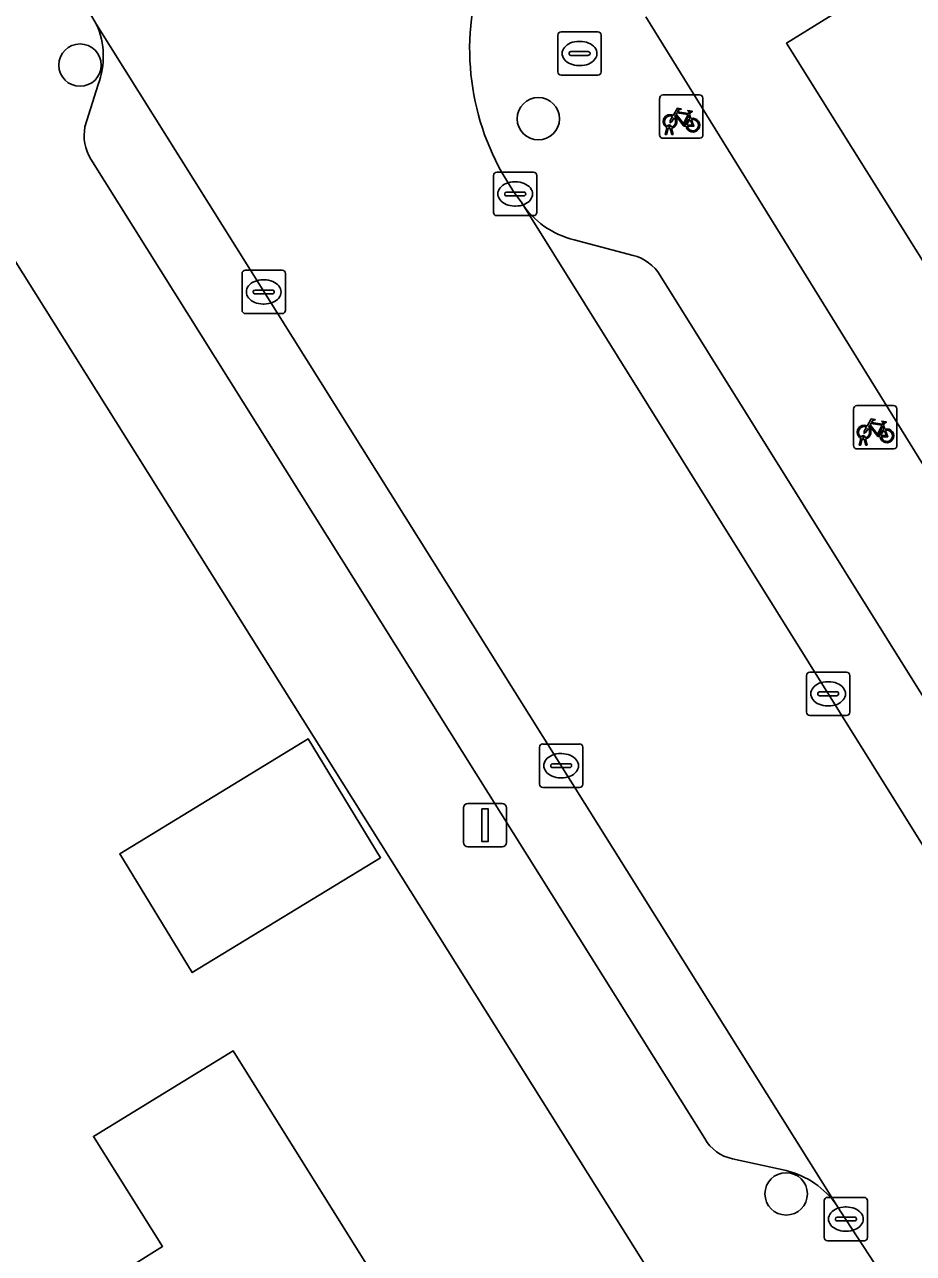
# Model space of a CAD drawing. Extents: x 157767 to 159172, y 387839 to 389425.
# Drawn here: x 158671.8 to 158692.32, y 388375.74 to 388404.08 of the extents above; entities that cross this region are included whole.
import ezdxf

# ---------------------------------------------------------------- set-up
doc = ezdxf.new("R2010")
doc.units = 0
for name, color, linetype in [('IMGEO_Boom', 7, 'Continuous'), ('IMGEO_Brandkraan', 7, 'Continuous'), ('IMGEO_Erf', 7, 'Continuous'), ('IMGEO_Fietsenrek', 7, 'Continuous'), ('IMGEO_Kolk', 7, 'Continuous'), ('IMGEO_Lichtmast', 7, 'Continuous'), ('IMGEO_Pand', 7, 'Continuous'), ('IMGEO_Parkeervlak_open', 7, 'Continuous'), ('IMGEO_Rijbaan_lokaal_open', 7, 'Continuous'), ('IMGEO_Voetpad_open', 7, 'Continuous')]:
    doc.layers.add(name, color=color, linetype=linetype)

msp = doc.modelspace()

# ---------------------------------------------------------------- linework, layer by layer
at = {"layer": 'IMGEO_Boom'}
for centre in [(158673.084, 388403.149), (158683.661, 388401.912), (158689.381, 388377.11)]:
    msp.add_circle(centre, 0.489, dxfattribs=at)
at = {"layer": 'IMGEO_Brandkraan'}
for p, q in [((158684.111, 388402.991), (158684.111, 388403.843)), ((158684.186, 388403.917), (158685.038, 388403.917)), ((158684.599, 388403.697), (158684.624, 388403.697)), ((158685.112, 388403.843), (158685.112, 388402.991)), ((158684.37, 388403.411), (158684.37, 388403.423)), ((158684.413, 388403.46), (158684.811, 388403.46)), ((158684.854, 388403.423), (158684.854, 388403.411)), ((158684.808, 388403.374), (158684.41, 388403.374)), ((158684.622, 388403.137), (158684.597, 388403.137)), ((158685.038, 388402.917), (158684.186, 388402.917))]:
    msp.add_line(p, q, dxfattribs=at)
for points in [[(158684.111, 388402.991), (158684.111, 388403.843)], [(158684.186, 388403.917), (158685.038, 388403.917)], [(158685.112, 388403.843), (158685.112, 388402.991)], [(158685.038, 388402.917), (158684.186, 388402.917)]]:
    msp.add_lwpolyline(points, dxfattribs=at)
for centre, radius, start, end in [((158684.188, 388403.841), 0.0765, 91.552, 178.448), ((158684.188, 388403.841), 0.0765, 91.552, 178.448), ((158685.036, 388403.841), 0.0765, 1.552, 88.448), ((158685.036, 388403.841), 0.0765, 1.552, 88.448), ((158684.41, 388403.42), 0.0403, 85.8775, 175.7526), ((158684.407, 388403.41), 0.0366, 178.938, 274.7102), ((158684.811, 388403.417), 0.043, 264.8664, 352.4533), ((158684.815, 388403.422), 0.0386, 1.7309, 96.639), ((158684.188, 388402.993), 0.0765, 181.552, 268.448), ((158684.188, 388402.993), 0.0765, 181.552, 268.448), ((158685.036, 388402.993), 0.0765, 271.552, 358.448), ((158685.036, 388402.993), 0.0765, 271.552, 358.448)]:
    msp.add_arc(centre, radius, start, end, dxfattribs=at)
for centre, major_axis, ratio, start_param, end_param in [((158684.598, 388403.417), (-0.387, 0.002), 0.722429, 4.712389, 7.853982), ((158684.623, 388403.417), (-0.39, 0.002), 0.717154, 1.570796, 4.712389)]:
    msp.add_ellipse(centre, major_axis=major_axis, ratio=ratio, start_param=start_param, end_param=end_param, dxfattribs=at)
at = {"layer": 'IMGEO_Erf'}
for points in [[(158687.408, 388373.426), (158678.964, 388386.875), (158667.203, 388405.609)], [(158707.417, 388374.71), (158705.723, 388377.419), (158704.681, 388379.084), (158703.64, 388380.749), (158701.956, 388383.442), (158701.406, 388384.321), (158701.973, 388384.675), (158700.855, 388386.463), (158700.339, 388386.14), (158699.811, 388386.985), (158698.17, 388389.608), (158697.135, 388391.263), (158696.1, 388392.918), (158694.411, 388395.618), (158693.807, 388396.584), (158694.387, 388396.947), (158693.3, 388398.685), (158692.725, 388398.325), (158690.559, 388401.79), (158689.391, 388403.657), (158691.268, 388404.827)], [(158686.142, 388404.26), (158692.24, 388394.415), (158707.15, 388370.342), (158711.764, 388362.893)], [(158670.45, 388373.059), (158674.99, 388375.9), (158673.391, 388378.436), (158676.621, 388380.407), (158681.293, 388372.927), (158678.569, 388371.197), (158680.165, 388368.61), (158677.152, 388366.727), (158675.183, 388365.496), (158673.221, 388364.271), (158670.188, 388362.375)]]:
    msp.add_lwpolyline(points, dxfattribs=at)
msp.add_lwpolyline([(158678.346, 388387.608), (158680.019, 388384.865), (158675.675, 388382.214), (158674.002, 388384.957)], close=True, dxfattribs=at)
at = {"layer": 'IMGEO_Fietsenrek'}
for p, q in [((158686.461, 388401.537), (158686.461, 388402.378)), ((158686.461, 388402.378), (158686.461, 388401.537)), ((158686.536, 388402.462), (158687.377, 388402.462)), ((158687.377, 388402.462), (158686.536, 388402.462)), ((158687.461, 388402.387), (158687.461, 388401.546)), ((158687.461, 388401.546), (158687.461, 388402.387)), ((158687.148, 388402.011), (158687.184, 388401.916)), ((158686.588, 388401.546), (158686.627, 388401.706)), ((158686.657, 388401.694), (158686.622, 388401.546)), ((158686.699, 388401.718), (158686.698, 388401.722)), ((158686.74, 388401.546), (158686.706, 388401.688)), ((158686.73, 388401.729), (158686.731, 388401.722)), ((158686.738, 388401.692), (158686.773, 388401.546)), ((158687.386, 388401.462), (158686.545, 388401.462)), ((158686.545, 388401.462), (158687.386, 388401.462)), ((158686.622, 388401.546), (158686.588, 388401.546)), ((158686.773, 388401.546), (158686.74, 388401.546)), ((158690.938, 388394.371), (158690.938, 388395.212)), ((158690.938, 388395.212), (158690.938, 388394.371)), ((158691.013, 388395.296), (158691.854, 388395.296)), ((158691.854, 388395.296), (158691.013, 388395.296)), ((158691.938, 388395.221), (158691.938, 388394.38)), ((158691.938, 388394.38), (158691.938, 388395.221)), ((158691.625, 388394.845), (158691.661, 388394.75)), ((158691.065, 388394.38), (158691.104, 388394.54)), ((158691.099, 388394.38), (158691.065, 388394.38)), ((158691.134, 388394.528), (158691.099, 388394.38)), ((158691.176, 388394.552), (158691.175, 388394.556)), ((158691.217, 388394.38), (158691.183, 388394.522)), ((158691.207, 388394.563), (158691.208, 388394.556)), ((158691.215, 388394.526), (158691.25, 388394.38)), ((158691.25, 388394.38), (158691.217, 388394.38)), ((158691.863, 388394.296), (158691.022, 388394.296)), ((158691.022, 388394.296), (158691.863, 388394.296))]:
    msp.add_line(p, q, dxfattribs=at)
for points in [[(158686.774, 388401.988), (158686.869, 388402.152), (158686.955, 388402.138), (158686.957, 388402.129), (158686.901, 388402.118), (158686.874, 388402.073), (158687.13, 388402.032)], [(158687.07, 388401.744), (158687.02, 388401.744), (158686.829, 388401.995), (158686.81, 388401.963)], [(158687.117, 388402.007), (158686.86, 388402.048), (158686.843, 388402.019), (158687.01, 388401.799), (158687.117, 388402.007)], [(158687.165, 388401.909), (158687.135, 388401.986), (158687.026, 388401.768), (158687.069, 388401.768)], [(158687.13, 388402.032), (158687.155, 388402.081), (158687.149, 388402.085), (158687.126, 388402.089), (158687.114, 388402.096), (158687.113, 388402.099), (158687.115, 388402.104), (158687.21, 388402.089), (158687.212, 388402.079), (158687.202, 388402.066), (158687.19, 388402.06), (158687.176, 388402.066), (158687.148, 388402.011)], [(158686.795, 388401.936), (158686.743, 388401.846), (158686.703, 388401.821), (158686.704, 388401.868), (158686.759, 388401.962)], [(158687.099, 388401.768), (158687.219, 388401.767), (158687.175, 388401.881)], [(158687.195, 388401.888), (158687.25, 388401.743), (158687.1, 388401.743)], [(158691.251, 388394.822), (158691.346, 388394.986), (158691.432, 388394.972), (158691.434, 388394.963), (158691.378, 388394.952), (158691.351, 388394.907), (158691.607, 388394.866)], [(158691.594, 388394.841), (158691.337, 388394.882), (158691.32, 388394.853), (158691.487, 388394.633), (158691.594, 388394.841)], [(158691.607, 388394.866), (158691.632, 388394.915), (158691.626, 388394.919), (158691.603, 388394.923), (158691.591, 388394.93), (158691.59, 388394.933), (158691.592, 388394.938), (158691.687, 388394.923), (158691.689, 388394.913), (158691.679, 388394.9), (158691.667, 388394.894), (158691.653, 388394.9), (158691.625, 388394.845)], [(158691.272, 388394.77), (158691.22, 388394.68), (158691.18, 388394.655), (158691.181, 388394.702), (158691.236, 388394.796)], [(158691.547, 388394.578), (158691.497, 388394.578), (158691.306, 388394.829), (158691.287, 388394.797)], [(158691.642, 388394.743), (158691.612, 388394.82), (158691.503, 388394.602), (158691.546, 388394.602)], [(158691.576, 388394.602), (158691.696, 388394.601), (158691.652, 388394.715)], [(158691.672, 388394.722), (158691.727, 388394.577), (158691.577, 388394.577)]]:
    msp.add_lwpolyline(points, dxfattribs=at)
for centre, radius, start, end in [((158686.539, 388402.384), 0.0779, 92.4484, 184.2845), ((158686.539, 388402.384), 0.0779, 92.4484, 184.2845), ((158687.383, 388402.384), 0.0779, 2.4484, 94.2845), ((158687.383, 388402.384), 0.0779, 2.4484, 94.2845), ((158686.701, 388401.847), 0.159, 62.6766, 242.1369), ((158686.701, 388401.847), 0.129, 63.3192, 238.903), ((158686.681, 388401.718), 0.0499, 12.8025, 158.6934), ((158686.701, 388401.847), 0.159, 253.9967, 271.7867), ((158686.681, 388401.718), 0.0174, 12.8025, 163.4502), ((158686.701, 388401.847), 0.129, 253.415, 269.0204), ((158686.701, 388401.847), 0.129, 283.6043, 43.4302), ((158686.701, 388401.847), 0.159, 283.5766, 46.6042), ((158687.228, 388401.763), 0.159, 113.3408, 178.3217), ((158687.228, 388401.763), 0.159, 187.0065, 105.7708), ((158687.228, 388401.763), 0.129, 113.923, 177.9556), ((158687.228, 388401.763), 0.129, 188.6715, 104.5883), ((158686.539, 388401.54), 0.0779, 182.4484, 274.2845), ((158686.539, 388401.54), 0.0779, 182.4484, 274.2845), ((158687.383, 388401.54), 0.0779, 272.4484, 4.2845), ((158687.383, 388401.54), 0.0779, 272.4484, 4.2845), ((158691.016, 388395.218), 0.0779, 92.4484, 184.2845), ((158691.016, 388395.218), 0.0779, 92.4484, 184.2845), ((158691.86, 388395.218), 0.0779, 2.4484, 94.2845), ((158691.86, 388395.218), 0.0779, 2.4484, 94.2845), ((158691.178, 388394.681), 0.159, 62.6766, 242.1369), ((158691.178, 388394.681), 0.129, 63.3192, 238.903), ((158691.158, 388394.552), 0.0499, 12.8025, 158.6934), ((158691.178, 388394.681), 0.129, 283.6043, 43.4302), ((158691.178, 388394.681), 0.159, 283.5766, 46.6042), ((158691.705, 388394.597), 0.159, 113.3408, 178.3217), ((158691.705, 388394.597), 0.159, 187.0065, 105.7708), ((158691.705, 388394.597), 0.129, 113.923, 177.9556), ((158691.705, 388394.597), 0.129, 188.6715, 104.5883), ((158691.016, 388394.374), 0.0779, 182.4484, 274.2845), ((158691.016, 388394.374), 0.0779, 182.4484, 274.2845), ((158691.178, 388394.681), 0.159, 253.9967, 271.7867), ((158691.158, 388394.552), 0.0174, 12.8025, 163.4502), ((158691.178, 388394.681), 0.129, 253.415, 269.0204), ((158691.86, 388394.374), 0.0779, 272.4484, 4.2845), ((158691.86, 388394.374), 0.0779, 272.4484, 4.2845)]:
    msp.add_arc(centre, radius, start, end, dxfattribs=at)
at = {"layer": 'IMGEO_Kolk'}
for p, q in [((158682.626, 388399.751), (158682.626, 388400.603)), ((158682.701, 388400.677), (158683.553, 388400.677)), ((158683.627, 388400.603), (158683.627, 388399.751)), ((158683.114, 388400.457), (158683.139, 388400.457)), ((158682.885, 388400.171), (158682.885, 388400.183)), ((158683.323, 388400.134), (158682.925, 388400.134)), ((158682.928, 388400.22), (158683.326, 388400.22)), ((158683.369, 388400.183), (158683.369, 388400.171)), ((158683.137, 388399.897), (158683.112, 388399.897)), ((158683.553, 388399.677), (158682.701, 388399.677)), ((158676.822, 388397.491), (158676.822, 388398.343)), ((158676.897, 388398.417), (158677.749, 388398.417)), ((158677.823, 388398.343), (158677.823, 388397.491)), ((158677.31, 388398.197), (158677.335, 388398.197)), ((158677.081, 388397.911), (158677.081, 388397.923)), ((158677.519, 388397.874), (158677.121, 388397.874)), ((158677.124, 388397.96), (158677.522, 388397.96)), ((158677.565, 388397.923), (158677.565, 388397.911)), ((158677.333, 388397.637), (158677.308, 388397.637)), ((158677.749, 388397.417), (158676.897, 388397.417)), ((158689.849, 388388.22), (158689.849, 388389.072)), ((158689.924, 388389.146), (158690.776, 388389.146)), ((158690.85, 388389.072), (158690.85, 388388.22)), ((158690.108, 388388.64), (158690.108, 388388.652)), ((158690.151, 388388.689), (158690.549, 388388.689)), ((158690.337, 388388.926), (158690.362, 388388.926)), ((158690.592, 388388.652), (158690.592, 388388.64)), ((158690.546, 388388.603), (158690.148, 388388.603)), ((158690.36, 388388.366), (158690.335, 388388.366)), ((158690.776, 388388.146), (158689.924, 388388.146)), ((158683.687, 388386.562), (158683.687, 388387.414)), ((158683.762, 388387.488), (158684.614, 388387.488)), ((158684.175, 388387.268), (158684.2, 388387.268)), ((158684.688, 388387.414), (158684.688, 388386.562)), ((158683.946, 388386.982), (158683.946, 388386.994)), ((158684.384, 388386.945), (158683.986, 388386.945)), ((158683.989, 388387.031), (158684.387, 388387.031)), ((158684.43, 388386.994), (158684.43, 388386.982)), ((158684.198, 388386.708), (158684.173, 388386.708)), ((158684.614, 388386.488), (158683.762, 388386.488)), ((158690.333, 388377.029), (158691.185, 388377.029)), ((158690.258, 388376.103), (158690.258, 388376.955)), ((158690.746, 388376.809), (158690.771, 388376.809)), ((158691.259, 388376.955), (158691.259, 388376.103)), ((158690.517, 388376.523), (158690.517, 388376.535)), ((158690.955, 388376.486), (158690.557, 388376.486)), ((158690.56, 388376.572), (158690.958, 388376.572)), ((158691.001, 388376.535), (158691.001, 388376.523)), ((158690.769, 388376.249), (158690.744, 388376.249)), ((158691.185, 388376.029), (158690.333, 388376.029))]:
    msp.add_line(p, q, dxfattribs=at)
for points in [[(158682.626, 388399.751), (158682.626, 388400.603)], [(158682.701, 388400.677), (158683.553, 388400.677)], [(158683.627, 388400.603), (158683.627, 388399.751)], [(158683.553, 388399.677), (158682.701, 388399.677)], [(158676.822, 388397.491), (158676.822, 388398.343)], [(158676.897, 388398.417), (158677.749, 388398.417)], [(158677.823, 388398.343), (158677.823, 388397.491)], [(158677.749, 388397.417), (158676.897, 388397.417)], [(158689.849, 388388.22), (158689.849, 388389.072)], [(158689.924, 388389.146), (158690.776, 388389.146)], [(158690.85, 388389.072), (158690.85, 388388.22)], [(158690.776, 388388.146), (158689.924, 388388.146)], [(158683.687, 388386.562), (158683.687, 388387.414)], [(158683.762, 388387.488), (158684.614, 388387.488)], [(158684.688, 388387.414), (158684.688, 388386.562)], [(158684.614, 388386.488), (158683.762, 388386.488)], [(158690.333, 388377.029), (158691.185, 388377.029)], [(158690.258, 388376.103), (158690.258, 388376.955)], [(158691.259, 388376.955), (158691.259, 388376.103)], [(158691.185, 388376.029), (158690.333, 388376.029)]]:
    msp.add_lwpolyline(points, dxfattribs=at)
for centre, radius, start, end in [((158682.703, 388400.601), 0.0765, 91.552, 178.448), ((158682.703, 388400.601), 0.0765, 91.552, 178.448), ((158683.551, 388400.601), 0.0765, 1.552, 88.448), ((158683.551, 388400.601), 0.0765, 1.552, 88.448), ((158682.925, 388400.18), 0.0403, 85.8775, 175.7526), ((158682.922, 388400.17), 0.0366, 178.938, 274.7102), ((158683.326, 388400.177), 0.043, 264.8664, 352.4533), ((158683.33, 388400.182), 0.0386, 1.7309, 96.639), ((158682.703, 388399.753), 0.0765, 181.552, 268.448), ((158682.703, 388399.753), 0.0765, 181.552, 268.448), ((158683.551, 388399.753), 0.0765, 271.552, 358.448), ((158683.551, 388399.753), 0.0765, 271.552, 358.448), ((158676.899, 388398.341), 0.0765, 91.552, 178.448), ((158676.899, 388398.341), 0.0765, 91.552, 178.448), ((158677.747, 388398.341), 0.0765, 1.552, 88.448), ((158677.747, 388398.341), 0.0765, 1.552, 88.448), ((158677.121, 388397.92), 0.0403, 85.8775, 175.7526), ((158677.118, 388397.91), 0.0366, 178.938, 274.7102), ((158677.522, 388397.917), 0.043, 264.8664, 352.4533), ((158677.526, 388397.922), 0.0386, 1.7309, 96.639), ((158676.899, 388397.493), 0.0765, 181.552, 268.448), ((158676.899, 388397.493), 0.0765, 181.552, 268.448), ((158677.747, 388397.493), 0.0765, 271.552, 358.448), ((158677.747, 388397.493), 0.0765, 271.552, 358.448), ((158689.926, 388389.07), 0.0765, 91.552, 178.448), ((158689.926, 388389.07), 0.0765, 91.552, 178.448), ((158690.774, 388389.07), 0.0765, 1.552, 88.448), ((158690.774, 388389.07), 0.0765, 1.552, 88.448), ((158690.148, 388388.649), 0.0403, 85.8775, 175.7526), ((158690.553, 388388.651), 0.0386, 1.7309, 96.639), ((158690.145, 388388.639), 0.0366, 178.938, 274.7102), ((158690.549, 388388.646), 0.043, 264.8664, 352.4533), ((158689.926, 388388.222), 0.0765, 181.552, 268.448), ((158689.926, 388388.222), 0.0765, 181.552, 268.448), ((158690.774, 388388.222), 0.0765, 271.552, 358.448), ((158690.774, 388388.222), 0.0765, 271.552, 358.448), ((158683.764, 388387.412), 0.0765, 91.552, 178.448), ((158683.764, 388387.412), 0.0765, 91.552, 178.448), ((158684.612, 388387.412), 0.0765, 1.552, 88.448), ((158684.612, 388387.412), 0.0765, 1.552, 88.448), ((158683.986, 388386.991), 0.0403, 85.8775, 175.7526), ((158683.983, 388386.981), 0.0366, 178.938, 274.7102), ((158684.387, 388386.988), 0.043, 264.8664, 352.4533), ((158684.391, 388386.993), 0.0386, 1.7309, 96.639), ((158683.764, 388386.564), 0.0765, 181.552, 268.448), ((158683.764, 388386.564), 0.0765, 181.552, 268.448), ((158684.612, 388386.564), 0.0765, 271.552, 358.448), ((158684.612, 388386.564), 0.0765, 271.552, 358.448), ((158690.335, 388376.953), 0.0765, 91.552, 178.448), ((158690.335, 388376.953), 0.0765, 91.552, 178.448), ((158691.183, 388376.953), 0.0765, 1.552, 88.448), ((158691.183, 388376.953), 0.0765, 1.552, 88.448), ((158690.557, 388376.532), 0.0403, 85.8775, 175.7526), ((158690.554, 388376.522), 0.0366, 178.938, 274.7102), ((158690.958, 388376.529), 0.043, 264.8664, 352.4533), ((158690.962, 388376.534), 0.0386, 1.7309, 96.639), ((158690.335, 388376.105), 0.0765, 181.552, 268.448), ((158690.335, 388376.105), 0.0765, 181.552, 268.448), ((158691.183, 388376.105), 0.0765, 271.552, 358.448), ((158691.183, 388376.105), 0.0765, 271.552, 358.448)]:
    msp.add_arc(centre, radius, start, end, dxfattribs=at)
for centre, major_axis, ratio, start_param, end_param in [((158683.113, 388400.177), (-0.387, 0.002), 0.722429, 4.712389, 7.853982), ((158683.138, 388400.177), (-0.39, 0.002), 0.717154, 1.570796, 4.712389), ((158677.309, 388397.917), (-0.387, 0.002), 0.722429, 4.712389, 7.853982), ((158677.334, 388397.917), (-0.39, 0.002), 0.717154, 1.570796, 4.712389), ((158690.336, 388388.646), (-0.387, 0.002), 0.722429, 4.712389, 7.853982), ((158690.361, 388388.646), (-0.39, 0.002), 0.717154, 1.570796, 4.712389), ((158684.174, 388386.988), (-0.387, 0.002), 0.722429, 4.712389, 7.853982), ((158684.199, 388386.988), (-0.39, 0.002), 0.717154, 1.570796, 4.712389), ((158690.745, 388376.529), (-0.387, 0.002), 0.722429, 4.712389, 7.853982), ((158690.77, 388376.529), (-0.39, 0.002), 0.717154, 1.570796, 4.712389)]:
    msp.add_ellipse(centre, major_axis=major_axis, ratio=ratio, start_param=start_param, end_param=end_param, dxfattribs=at)
at = {"layer": 'IMGEO_Lichtmast'}
for p, q in [((158682.034, 388386.115), (158682.824, 388386.115)), ((158682.824, 388386.115), (158682.034, 388386.115)), ((158681.934, 388385.215), (158681.934, 388386.015)), ((158681.934, 388386.015), (158681.934, 388385.215)), ((158682.924, 388386.015), (158682.924, 388385.215)), ((158682.924, 388385.215), (158682.924, 388386.015)), ((158682.824, 388385.115), (158682.034, 388385.115)), ((158682.034, 388385.115), (158682.824, 388385.115))]:
    msp.add_line(p, q, dxfattribs=at)
msp.add_lwpolyline([(158682.354, 388385.99), (158682.504, 388385.99), (158682.504, 388385.24), (158682.354, 388385.24), (158682.354, 388385.99)], dxfattribs=at)
for centre, start, end in [((158682.034, 388386.015), 90, 180), ((158682.034, 388386.015), 90, 180), ((158682.824, 388386.015), 0, 90), ((158682.824, 388386.015), 360, 90), ((158682.034, 388385.215), 180, 270), ((158682.034, 388385.215), 180, 270), ((158682.824, 388385.215), 270, 0), ((158682.824, 388385.215), 270, 0)]:
    msp.add_arc(centre, 0.1, start, end, dxfattribs=at)
at = {"layer": 'IMGEO_Pand'}
for points in [[(158697.135, 388391.263), (158706.739, 388397.252), (158705.15, 388399.801), (158703.806, 388398.963), (158699.328, 388406.144), (158700.618, 388406.949), (158704.331, 388409.264), (158702.262, 388412.582), (158705.266, 388414.455), (158703.583, 388417.154), (158699.086, 388414.35), (158699.615, 388413.501), (158692.063, 388408.792), (158693.621, 388406.294), (158691.268, 388404.827), (158689.391, 388403.657), (158690.559, 388401.79), (158692.725, 388398.325), (158693.3, 388398.685), (158694.387, 388396.947), (158693.807, 388396.584), (158694.411, 388395.618), (158696.1, 388392.918)], [(158674.002, 388384.957), (158675.675, 388382.214), (158680.019, 388384.865), (158678.346, 388387.608)], [(158675.183, 388365.496), (158677.152, 388366.727), (158680.165, 388368.61), (158678.569, 388371.197), (158681.293, 388372.927), (158676.621, 388380.407), (158673.391, 388378.436), (158674.99, 388375.9), (158670.45, 388373.059)]]:
    msp.add_lwpolyline(points, close=True, dxfattribs=at)
at = {"layer": 'IMGEO_Parkeervlak_open'}
for points in [[(158690.55, 388376.842), (158673.466, 388404.084)], [(158673.502, 388402.703), (158673.198, 388401.725)], [(158673.331, 388400.978), (158681.333, 388388.221), (158687.503, 388378.385)], [(158683.261, 388399.993), (158703.121, 388368.196), (158703.785, 388368.615)], [(158685.849, 388398.76), (158684.491, 388399.118)], [(158704.157, 388369.981), (158689.771, 388393.013), (158686.473, 388398.294)], [(158688.139, 388377.921), (158689.381, 388377.646)]]:
    msp.add_lwpolyline(points, dxfattribs=at)
for centre, radius, start, end in [((158671.799, 388403.35), 1.822, 339.2089, 23.7776), ((158674.233, 388401.524), 1.054, 169.0072, 211.1837), ((158684.966, 388401.088), 2.026, 212.7006, 256.4447), ((158685.596, 388397.771), 1.021, 30.8203, 75.6754), ((158688.328, 388378.848), 0.946, 209.2941, 258.4799), ((158688.923, 388375.728), 1.972, 34.3955, 76.5666)]:
    msp.add_arc(centre, radius, start, end, dxfattribs=at)
at = {"layer": 'IMGEO_Rijbaan_lokaal_open'}
for points in [[(158705.637, 388427.711), (158703.929, 388426.641), (158679.088, 388410.392), (158678.919, 388410.281), (158678.571, 388410.057), (158672.781, 388406.328), (158672.258, 388405.991), (158673.359, 388404.269), (158673.466, 388404.084), (158690.55, 388376.842), (158690.627, 388376.721), (158691.424, 388375.493)], [(158699.771, 388365.943), (158703.121, 388368.196), (158683.261, 388399.993)]]:
    msp.add_lwpolyline(points, dxfattribs=at)
msp.add_arc((158687.927, 388403.524), 5.851, 116.6643, 217.1173, dxfattribs=at)
at = {"layer": 'IMGEO_Voetpad_open'}
for points in [[(158673.466, 388404.084), (158673.359, 388404.269), (158672.258, 388405.991), (158672.781, 388406.328), (158672.218, 388407.202), (158674.201, 388408.48), (158678.008, 388410.931), (158678.571, 388410.057), (158678.919, 388410.281), (158679.088, 388410.392)], [(158667.203, 388405.609), (158678.964, 388386.875), (158687.408, 388373.426)], [(158686.473, 388398.294), (158689.771, 388393.013), (158704.157, 388369.981), (158704.815, 388368.928), (158707.15, 388370.342), (158692.24, 388394.415), (158686.142, 388404.26)], [(158673.198, 388401.725), (158673.502, 388402.703)], [(158687.503, 388378.385), (158681.333, 388388.221), (158673.331, 388400.978)], [(158684.491, 388399.118), (158685.849, 388398.76)], [(158689.381, 388377.646), (158688.139, 388377.921)], [(158691.424, 388375.493), (158690.627, 388376.721), (158690.55, 388376.842)]]:
    msp.add_lwpolyline(points, dxfattribs=at)
for centre, radius, start, end in [((158687.927, 388403.524), 5.851, 116.6643, 217.1173), ((158671.799, 388403.35), 1.822, 339.2089, 23.7776), ((158674.233, 388401.524), 1.054, 169.0072, 211.1837), ((158684.966, 388401.088), 2.026, 212.7006, 256.4447), ((158685.596, 388397.771), 1.021, 30.8203, 75.6754), ((158688.328, 388378.848), 0.946, 209.2941, 258.4799), ((158688.923, 388375.728), 1.972, 34.3955, 76.5666)]:
    msp.add_arc(centre, radius, start, end, dxfattribs=at)

doc.saveas('drawing.dxf')
